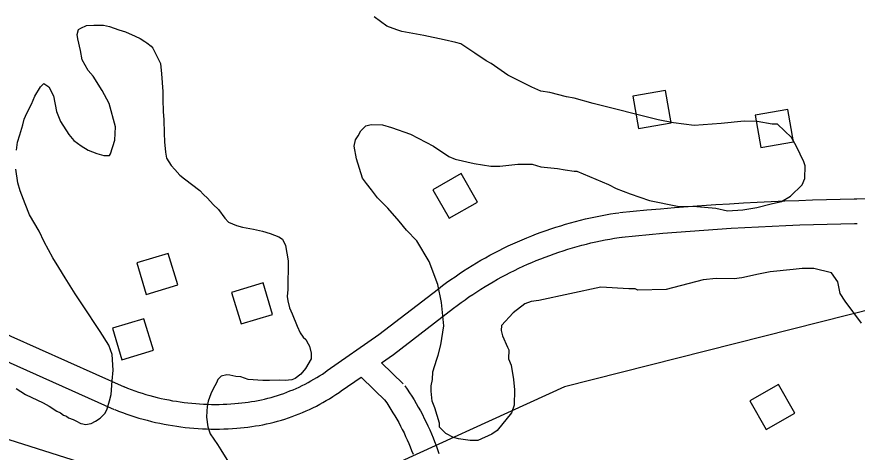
# Model space of a CAD drawing. Extents: x 3329297 to 3367176, y 649250 to 674653.
# Drawn here: x 3355884 to 3356907, y 656069 to 656598 of the extents above; entities that cross this region are included whole.
import ezdxf

# ---------------------------------------------------------------- set-up
doc = ezdxf.new("R2010")
doc.units = 0
for name, color, linetype in [('V-BLDG-OTLN', 7, 'Continuous'), ('V-ROAD-CNTR', 7, 'Continuous'), ('V-SITE-VEGE', 7, 'Continuous'), ('V-TOPO-SHOR', 7, 'Continuous')]:
    doc.layers.add(name, color=color, linetype=linetype)

msp = doc.modelspace()

# ---------------------------------------------------------------- linework, layer by layer
at = {"layer": 'V-BLDG-OTLN'}
for points in [[(3356641.3, 656462), (3356680.7, 656468.9), (3356673.9, 656508.3), (3356634.4, 656501.4)], [(3356790.1, 656439), (3356829.6, 656445.9), (3356822.7, 656485.3), (3356783.3, 656478.4)], [(3356410.5, 656353), (3356445.2, 656372.8), (3356425.4, 656407.5), (3356390.7, 656387.7)], [(3356042, 656260.4), (3356080.3, 656271.9), (3356068.8, 656310.2), (3356030.5, 656298.7)], [(3356157.3, 656224.5), (3356195.6, 656236), (3356184.1, 656274.3), (3356145.8, 656262.8)], [(3356012.4, 656181), (3356050.7, 656192.5), (3356039.2, 656230.8), (3356000.9, 656219.3)], [(3356796.5, 656096.3), (3356831.3, 656116.1), (3356811.5, 656150.8), (3356776.7, 656131)]]:
    msp.add_lwpolyline(points, close=True, dxfattribs=at)
at = {"layer": 'V-ROAD-CNTR'}
for points in [[(3355261.8, 656406.8), (3355402.5, 656369.5), (3355559.3, 656323.2), (3355771.9, 656256.2), (3355812.3, 656241.5), (3355877.1, 656209.8), (3356015.2, 656148)], [(3356906.4, 656376.7), (3357093.6, 656383.2)], [(3356617.8, 656359.9), (3356634.5, 656361.6), (3356651.3, 656363.1), (3356668.1, 656364.6), (3356684.8, 656366), (3356701.6, 656367.3), (3356718.4, 656368.5), (3356735.2, 656369.6), (3356752, 656370.7), (3356768.9, 656371.7), (3356785.7, 656372.6), (3356802.5, 656373.4), (3356819.3, 656374.2), (3356836.2, 656374.8), (3356853, 656375.4), (3356869.8, 656375.9), (3356886.7, 656376.3), (3356903.5, 656376.7), (3356906.7, 656376.7)], [(3356397.7, 656267.4), (3356402.6, 656271.1), (3356407.6, 656274.8), (3356412.7, 656278.4), (3356417.8, 656282), (3356423, 656285.5), (3356428.2, 656288.9), (3356433.4, 656292.3), (3356438.7, 656295.6), (3356444.1, 656298.8), (3356449.4, 656301.9), (3356454.9, 656305), (3356460.3, 656308), (3356465.8, 656310.9), (3356471.4, 656313.8), (3356476.9, 656316.6), (3356482.5, 656319.3), (3356488.2, 656321.9), (3356493.9, 656324.5), (3356499.6, 656326.9), (3356505.3, 656329.4), (3356511.1, 656331.7), (3356516.9, 656333.9), (3356522.8, 656336.1), (3356528.6, 656338.2), (3356534.5, 656340.2), (3356540.4, 656342.2), (3356546.4, 656344), (3356552.4, 656345.8), (3356558.4, 656347.5), (3356564.4, 656349.2), (3356570.4, 656350.7), (3356576.5, 656352.2), (3356582.5, 656353.6), (3356588.6, 656354.9), (3356594.7, 656356.1), (3356600.9, 656357.2), (3356607, 656358.3), (3356613.1, 656359.3), (3356617, 656359.8)], [(3356620.7, 656330.1), (3356637.3, 656331.7), (3356654, 656333.2), (3356670.6, 656334.7), (3356687.2, 656336.1), (3356703.9, 656337.4), (3356720.5, 656338.6), (3356737.2, 656339.7), (3356753.9, 656340.8), (3356770.5, 656341.7), (3356787.2, 656342.6), (3356803.9, 656343.5), (3356820.6, 656344.2), (3356837.3, 656344.9), (3356854, 656345.4), (3356870.6, 656345.9), (3356887.3, 656346.4), (3356904, 656346.7), (3356907.2, 656346.7)], [(3356415.9, 656243.5), (3356420.6, 656247.1), (3356425.3, 656250.5), (3356430, 656253.9), (3356434.8, 656257.3), (3356439.6, 656260.5), (3356444.5, 656263.7), (3356449.4, 656266.9), (3356454.4, 656270), (3356459.4, 656273), (3356464.4, 656275.9), (3356469.5, 656278.8), (3356474.6, 656281.6), (3356479.7, 656284.4), (3356484.9, 656287), (3356490.2, 656289.6), (3356495.4, 656292.2), (3356500.7, 656294.6), (3356506, 656297), (3356511.4, 656299.4), (3356516.7, 656301.6), (3356522.2, 656303.8), (3356527.6, 656305.9), (3356533.1, 656307.9), (3356538.5, 656309.9), (3356544.1, 656311.8), (3356549.6, 656313.6), (3356555.2, 656315.4), (3356560.8, 656317), (3356566.4, 656318.6), (3356572, 656320.2), (3356577.7, 656321.6), (3356583.3, 656323), (3356589, 656324.3), (3356594.7, 656325.5), (3356600.4, 656326.6), (3356606.2, 656327.7), (3356611.9, 656328.7), (3356617.7, 656329.6), (3356621.4, 656330.2)], [(3355482.4, 656314.6), (3355550.5, 656294.5), (3355762.3, 656227.8), (3355800.5, 656213.9), (3355864.4, 656182.6), (3356003, 656120.6)], [(3356262.2, 656167.7), (3356325.2, 656211.7), (3356397.7, 656267.3)], [(3356328.5, 656177.4), (3356342.9, 656187.5), (3356415.9, 656243.5)], [(3356154, 656128), (3356158.2, 656128.4), (3356162.2, 656128.9), (3356166.2, 656129.4), (3356170.2, 656130), (3356174.2, 656130.7), (3356178.2, 656131.5), (3356182.1, 656132.3), (3356186.1, 656133.2), (3356190, 656134.2), (3356193.9, 656135.2), (3356197.8, 656136.3), (3356201.7, 656137.5), (3356205.5, 656138.8), (3356209.4, 656140.1), (3356213.2, 656141.5), (3356216.9, 656143), (3356220.7, 656144.5), (3356224.4, 656146.1), (3356228.1, 656147.8), (3356231.7, 656149.5), (3356235.4, 656151.3), (3356238.9, 656153.2), (3356242.5, 656155.2), (3356246, 656157.2), (3356249.5, 656159.3), (3356252.9, 656161.4), (3356256.3, 656163.6), (3356259.7, 656165.9), (3356262.2, 656167.7)], [(3356328.5, 656177.4), (3356354.8, 656151.5)], [(3356279.4, 656143.1), (3356303.5, 656159.9)], [(3356303.5, 656159.9), (3356333.8, 656130.1)], [(3356014.6, 656148.3), (3356019.1, 656146.5), (3356023.6, 656144.8), (3356028, 656143.2), (3356032.5, 656141.7), (3356037.1, 656140.2), (3356041.6, 656138.8), (3356046.2, 656137.5), (3356050.8, 656136.3), (3356055.4, 656135.1), (3356060, 656134), (3356064.6, 656133), (3356069.3, 656132.1), (3356073.9, 656131.2), (3356078.6, 656130.4), (3356083.3, 656129.7), (3356088, 656129.1), (3356092.7, 656128.5), (3356097.5, 656128), (3356102.2, 656127.6), (3356106.9, 656127.3), (3356111.7, 656127), (3356116.4, 656126.8), (3356121.2, 656126.7), (3356125.9, 656126.7), (3356130.7, 656126.7), (3356135.4, 656126.8), (3356140.2, 656127), (3356144.9, 656127.3), (3356149.6, 656127.7), (3356154.1, 656128)], [(3356356.7, 656149.4), (3356359.5, 656145.2), (3356362.4, 656140.9), (3356365.2, 656136.6), (3356367.9, 656132.2), (3356370.6, 656127.8), (3356373.1, 656123.3), (3356375.6, 656118.8), (3356378.1, 656114.3), (3356380.4, 656109.7), (3356382.7, 656105.1), (3356384.9, 656100.4), (3356387.1, 656095.7), (3356389.1, 656091), (3356391.1, 656086.2), (3356393, 656081.4), (3356394.8, 656076.6), (3356396.6, 656071.8), (3356398.2, 656066.9)], [(3356156.8, 656098.2), (3356161.3, 656098.6), (3356165.8, 656099.1), (3356170.4, 656099.7), (3356174.9, 656100.4), (3356179.5, 656101.2), (3356184, 656102), (3356188.5, 656103), (3356193, 656104), (3356197.5, 656105.1), (3356201.9, 656106.3), (3356206.4, 656107.6), (3356210.8, 656108.9), (3356215.1, 656110.3), (3356219.5, 656111.8), (3356223.8, 656113.4), (3356228.1, 656115.1), (3356232.3, 656116.9), (3356236.6, 656118.7), (3356240.8, 656120.6), (3356244.9, 656122.6), (3356249, 656124.6), (3356253.1, 656126.8), (3356257.1, 656129), (3356261.1, 656131.3), (3356265.1, 656133.6), (3356269, 656136.1), (3356272.9, 656138.6), (3356276.7, 656141.1), (3356279.4, 656143.1)], [(3356332, 656132.3), (3356334.7, 656128.4), (3356337.3, 656124.5), (3356339.8, 656120.6), (3356342.3, 656116.6), (3356344.7, 656112.6), (3356347, 656108.5), (3356349.3, 656104.5), (3356351.5, 656100.3), (3356353.6, 656096.2), (3356355.7, 656092), (3356357.7, 656087.8), (3356359.6, 656083.5), (3356361.5, 656079.3), (3356363.3, 656074.9), (3356365, 656070.6), (3356366.7, 656066.2)], [(3356003.6, 656120.4), (3356008.3, 656118.5), (3356013.2, 656116.7), (3356018.2, 656114.9), (3356023.1, 656113.2), (3356028.1, 656111.6), (3356033.1, 656110.1), (3356038.1, 656108.6), (3356043.2, 656107.3), (3356048.2, 656106), (3356053.3, 656104.8), (3356058.4, 656103.7), (3356063.6, 656102.6), (3356068.7, 656101.7), (3356073.9, 656100.8), (3356079, 656100), (3356084.2, 656099.3), (3356089.4, 656098.7), (3356094.6, 656098.2), (3356099.8, 656097.7), (3356105, 656097.3), (3356110.3, 656097), (3356115.5, 656096.8), (3356120.7, 656096.7), (3356125.9, 656096.7), (3356131.2, 656096.7), (3356136.4, 656096.9), (3356141.6, 656097.1), (3356146.8, 656097.4), (3356152.1, 656097.8), (3356156.7, 656098.2)]]:
    msp.add_lwpolyline(points, dxfattribs=at)
at = {"layer": 'V-SITE-VEGE'}
for p, q in [((3356334.6, 656586.8), (3356319.2, 656598)), ((3356347, 656582), (3356334.6, 656586.8)), ((3356353.2, 656580.3), (3356347, 656582)), ((3356379.7, 656575.2), (3356353.2, 656580.3)), ((3356404.6, 656570.2), (3356379.7, 656575.2)), ((3356418.6, 656566.9), (3356404.6, 656570.2)), ((3356424.8, 656565.2), (3356418.6, 656566.9)), ((3356441.8, 656554), (3356424.8, 656565.2)), ((3356455.7, 656544.4), (3356441.8, 656554)), ((3356461.9, 656541.2), (3356455.7, 656544.4)), ((3356481.9, 656526.9), (3356461.9, 656541.2)), ((3356511.4, 656512.4), (3356481.9, 656526.9)), ((3356522.2, 656507.5), (3356511.4, 656512.4)), ((3356533.1, 656505.8), (3356522.2, 656507.5)), ((3356553.3, 656500.8), (3356533.1, 656505.8)), ((3356562.7, 656499.1), (3356553.3, 656500.8)), ((3356586, 656492.5), (3356562.7, 656499.1)), ((3356665.2, 656472.6), (3356586, 656492.5)), ((3356303, 656459.4), (3356309.4, 656465.5)), ((3356309.4, 656465.5), (3356315.6, 656467)), ((3356315.6, 656467), (3356329.7, 656466.8)), ((3356329.7, 656466.8), (3356340.6, 656463.5)), ((3356683.9, 656469.2), (3356665.2, 656472.6)), ((3356708.8, 656465.7), (3356683.9, 656469.2)), ((3356741.6, 656468.3), (3356708.8, 656465.7)), ((3356769.8, 656471), (3356741.6, 656468.3)), ((3356785.4, 656470.8), (3356769.8, 656471)), ((3356804, 656467.4), (3356785.4, 656470.8)), ((3356810.3, 656467.3), (3356804, 656467.4)), ((3356827.2, 656451.4), (3356810.3, 656467.3)), ((3356299.8, 656453.2), (3356303, 656459.4)), ((3356340.6, 656463.5), (3356363.8, 656455.3)), ((3356363.8, 656455.3), (3356391.7, 656440.9)), ((3356295, 656440.8), (3356296.6, 656448.6)), ((3356296.6, 656448.6), (3356299.8, 656453.2)), ((3356833.3, 656440.4), (3356827.2, 656451.4)), ((3356297.8, 656425.1), (3356295, 656440.8)), ((3356391.7, 656440.9), (3356410.2, 656428.1)), ((3356842.3, 656421.5), (3356833.3, 656440.4)), ((3356305.3, 656401.6), (3356297.8, 656425.1)), ((3356410.2, 656428.1), (3356418, 656424.9)), ((3356418, 656424.9), (3356441.3, 656419.8)), ((3356441.3, 656419.8), (3356461.5, 656416.4)), ((3356461.5, 656416.4), (3356472.5, 656416.2)), ((3356472.5, 656416.2), (3356494.3, 656419)), ((3356494.3, 656419), (3356511.5, 656418.8)), ((3356511.5, 656418.8), (3356522.4, 656415.5)), ((3356522.4, 656415.5), (3356542.6, 656413.6)), ((3356542.6, 656413.6), (3356552, 656411.9)), ((3356843.8, 656416.8), (3356842.3, 656421.5)), ((3356843.6, 656401.2), (3356843.8, 656416.8)), ((3356552, 656411.9), (3356562.9, 656410.2)), ((3356562.9, 656410.2), (3356566, 656410.1)), ((3356566, 656410.1), (3356604.8, 656393.9)), ((3356309.9, 656395.3), (3356305.3, 656401.6)), ((3356316, 656387.4), (3356309.9, 656395.3)), ((3356604.8, 656393.9), (3356614, 656389.1)), ((3356826.1, 656379.7), (3356840.4, 656393.5)), ((3356840.4, 656393.5), (3356843.6, 656401.2)), ((3356323.6, 656377.9), (3356316, 656387.4)), ((3356614, 656389.1), (3356631.1, 656382.6)), ((3356631.1, 656382.6), (3356654.4, 656374.5)), ((3356335.9, 656365.3), (3356323.6, 656377.9)), ((3356654.4, 656374.5), (3356688.6, 656367.7)), ((3356802.6, 656370.7), (3356815.1, 656373.6)), ((3356815.1, 656373.6), (3356826.1, 656379.7)), ((3356349.7, 656349.4), (3356335.9, 656365.3)), ((3356688.6, 656367.7), (3356712, 656367.4)), ((3356712, 656367.4), (3356735.4, 656365.4)), ((3356735.4, 656365.4), (3356749.4, 656362.1)), ((3356749.4, 656362.1), (3356768.1, 656363.4)), ((3356768.1, 656363.4), (3356785.3, 656366.2)), ((3356785.3, 656366.2), (3356802.6, 656370.7)), ((3356358.9, 656338.4), (3356349.7, 656349.4)), ((3356371.2, 656325.7), (3356358.9, 656338.4)), ((3356386.4, 656300.5), (3356371.2, 656325.7)), ((3356396.9, 656272.3), (3356386.4, 656300.5)), ((3356829.4, 656290.7), (3356801.3, 656288)), ((3356840.4, 656292.1), (3356829.4, 656290.7)), ((3356854.4, 656291.9), (3356840.4, 656292.1)), ((3356876.2, 656286.8), (3356854.4, 656291.9)), ((3356766.9, 656280.7), (3356757.5, 656279.3)), ((3356787.2, 656285.1), (3356766.9, 656280.7)), ((3356801.3, 656288), (3356787.2, 656285.1)), ((3356883.8, 656275.8), (3356876.2, 656286.8)), ((3356401.3, 656250.4), (3356396.9, 656272.3)), ((3356720, 656278.3), (3356674.6, 656266.5)), ((3356735.6, 656279.6), (3356720, 656278.3)), ((3356757.5, 656279.3), (3356735.6, 656279.6)), ((3356886.7, 656261.7), (3356883.8, 656275.8)), ((3356595.1, 656269.3), (3356519.9, 656253.2)), ((3356629.4, 656267.2), (3356595.1, 656269.3)), ((3356637.2, 656267.1), (3356629.4, 656267.2)), ((3356640.3, 656265.5), (3356637.2, 656267.1)), ((3356674.6, 656266.5), (3356640.3, 656265.5)), ((3356892.8, 656252.3), (3356886.7, 656261.7)), ((3356404, 656222.2), (3356401.3, 656250.4)), ((3356510.5, 656251.8), (3356502.7, 656248.8)), ((3356519.9, 656253.2), (3356510.5, 656251.8)), ((3356912.7, 656225.4), (3356892.8, 656252.3)), ((3356502.7, 656248.8), (3356488.5, 656238.1)), ((3356488.5, 656238.1), (3356474.2, 656222.7)), ((3356400.5, 656198.9), (3356404, 656222.2)), ((3356474.2, 656222.7), (3356474.1, 656216.5)), ((3356474.1, 656216.5), (3356475.6, 656210.2)), ((3356475.6, 656210.2), (3356481.6, 656196.1)), ((3356397.2, 656186.5), (3356400.5, 656198.9)), ((3356481.6, 656196.1), (3356483.1, 656193)), ((3356483.1, 656193), (3356483, 656182)), ((3356390.7, 656166.3), (3356395.6, 656181.8)), ((3356395.6, 656181.8), (3356397.2, 656186.5)), ((3356483, 656182), (3356486, 656174.2)), ((3356486, 656174.2), (3356488.8, 656157)), ((3356390.5, 656156.9), (3356390.7, 656166.3)), ((3356388.7, 656142.9), (3356388.8, 656149.1)), ((3356388.8, 656149.1), (3356390.5, 656156.9)), ((3356488.8, 656157), (3356490.2, 656144.5)), ((3356390.1, 656130.4), (3356388.7, 656142.9)), ((3356490.2, 656144.5), (3356489.9, 656125.8)), ((3356393.1, 656122.5), (3356390.1, 656130.4)), ((3356399.1, 656103.7), (3356393.1, 656122.5)), ((3356486.6, 656116.4), (3356469.1, 656094.9)), ((3356489.9, 656125.8), (3356486.6, 656116.4)), ((3356399, 656099), (3356399.1, 656103.7)), ((3356406.7, 656091.1), (3356399, 656099)), ((3356416, 656086.3), (3356406.7, 656091.1)), ((3356422.2, 656084.7), (3356416, 656086.3)), ((3356462.8, 656090.3), (3356445.6, 656082.7)), ((3356469.1, 656094.9), (3356462.8, 656090.3)), ((3356436.2, 656082.9), (3356422.2, 656084.7)), ((3356445.6, 656082.7), (3356436.2, 656082.9))]:
    msp.add_line(p, q, dxfattribs=at)
for points in [[(3355917.3, 656516.9), (3355923.5, 656512.8), (3355929, 656502), (3355932.7, 656482.7), (3355937.7, 656470.8), (3355947.7, 656454.8), (3355953.8, 656447.4), (3355962.8, 656441), (3355971.2, 656435.8), (3355981.9, 656431.7), (3355990.4, 656429.3), (3355997.2, 656429.3), (3355998.3, 656431.5), (3356003.6, 656447.9), (3356004.4, 656464.3), (3355996.8, 656492.7), (3355988.5, 656508.6), (3355977.4, 656525.8), (3355971.3, 656532.6), (3355964.1, 656545.7), (3355962, 656557.1), (3355958.7, 656571.3), (3355957.7, 656576.4), (3355959.5, 656582.6), (3355962.3, 656584.3), (3355969.1, 656587.6), (3355978.2, 656588), (3355990.1, 656587.9), (3355997.4, 656586.1), (3356008.7, 656582), (3356016.6, 656579.6), (3356028.4, 656574.4), (3356034.6, 656571.5), (3356040.2, 656568), (3356042.5, 656566.3), (3356048.1, 656562.2), (3356049.8, 656560), (3356055.8, 656548.6), (3356059.2, 656541.2), (3356060.7, 656528.7), (3356062.1, 656507.2), (3356062, 656497.5), (3356062.4, 656482.8), (3356063.4, 656472.6), (3356063.8, 656456.7), (3356064.2, 656446), (3356065.2, 656433.5), (3356066.8, 656426.1), (3356072.3, 656417), (3356076.8, 656412.4), (3356082.9, 656405.5), (3356088.5, 656400.9), (3356107.1, 656386.6), (3356111.5, 656382), (3356116.6, 656377.4), (3356123.3, 656369.9), (3356130, 656363.6), (3356137.8, 656353.3), (3356142.2, 656348.2), (3356151.8, 656344.1), (3356159.2, 656342.3), (3356172.7, 656339.9), (3356183.4, 656337.5), (3356193, 656334.5), (3356203.2, 656330.4), (3356207.7, 656327.5), (3356211.5, 656320.1), (3356214.7, 656301.4), (3356214.3, 656266.3), (3356213.6, 656257.8)], [(3355884, 656435.8), (3355885.3, 656445.4), (3355888.2, 656454.4), (3355891.8, 656466.8), (3355893.5, 656473.6), (3355896.5, 656480.9), (3355902.3, 656491.6), (3355906.4, 656501.7), (3355913.3, 656513), (3355917.3, 656516.9)], [(3355883.8, 656145.9), (3355895, 656138.9), (3355916.4, 656128.5), (3355923.7, 656124.4), (3355933.3, 656118.6), (3355937.8, 656116.3), (3355941.1, 656113.5), (3355945.1, 656112.3), (3355947.3, 656110.5), (3355953, 656108.2), (3355956.3, 656106.5), (3355962.5, 656103.6), (3355964.8, 656103), (3355968.2, 656102.4), (3355975, 656103.4), (3355980.1, 656106.2), (3355985.8, 656110.1), (3355992.1, 656116.2), (3355994.5, 656121.3), (3355997.4, 656130.9), (3355999.2, 656138.8), (3356000.5, 656155.2), (3356001.8, 656168.2), (3356000.4, 656187.5), (3355996.6, 656198.8), (3355986, 656215.4), (3355964.3, 656247.9), (3355955.4, 656261.1), (3355943.2, 656280.5), (3355935.5, 656293), (3355928.2, 656305), (3355917.7, 656324.4), (3355911.7, 656337.5), (3355900, 656357.4), (3355894.5, 656370.5), (3355888.5, 656386.5), (3355885.8, 656396.1), (3355883.2, 656412.6)], [(3356213.6, 656257.8), (3356214.1, 656252.7), (3356216.3, 656244.2), (3356219.6, 656236.8), (3356225.6, 656222), (3356229.5, 656213.5), (3356232.8, 656208.3), (3356236.2, 656205.5), (3356238.9, 656200.3), (3356240.6, 656197.5), (3356242.7, 656189), (3356242.7, 656182.2), (3356235.7, 656170.4), (3356230, 656163.6), (3356223.1, 656158.1), (3356219.1, 656156.4), (3356211.2, 656155.9), (3356204.4, 656156), (3356191.9, 656155.6), (3356184, 656155.7), (3356165.9, 656157.1), (3356156.9, 656160), (3356151.2, 656160.7), (3356143.9, 656162.4), (3356139.9, 656162.5), (3356133.1, 656160.9), (3356129.1, 656157), (3356127.4, 656153), (3356123.3, 656145.7), (3356120.4, 656139.5), (3356117.4, 656130.5), (3356116.2, 656124.3), (3356115.6, 656118.6), (3356115.5, 656111.3), (3356117.1, 656099.4), (3356119.8, 656090.8), (3356128.7, 656077.7), (3356132.6, 656071.4), (3356142, 656056.6)]]:
    msp.add_lwpolyline(points, dxfattribs=at)
at = {"layer": 'V-TOPO-SHOR'}
msp.add_lwpolyline([(3358035.6, 657703.8), (3357795.8, 657264.2), (3357704.4, 657197.4), (3357606.1, 657021.7), (3357548.6, 656880.1), (3357544.2, 656689.3), (3357542.2, 656486), (3357518.2, 656436.7), (3357429.4, 656338.1), (3357181.5, 656275.1), (3356931.2, 656244.1), (3356551, 656148.2), (3356305.7, 656036), (3356185.3, 656026.8), (3356079.4, 656018.9), (3355534.9, 656191.2), (3355219.3, 656284.2), (3355108.6, 656290.9), (3354841.4, 656232.1), (3354309.6, 656114.5), (3353751.5, 655888.6)], dxfattribs=at)

doc.saveas('drawing.dxf')
